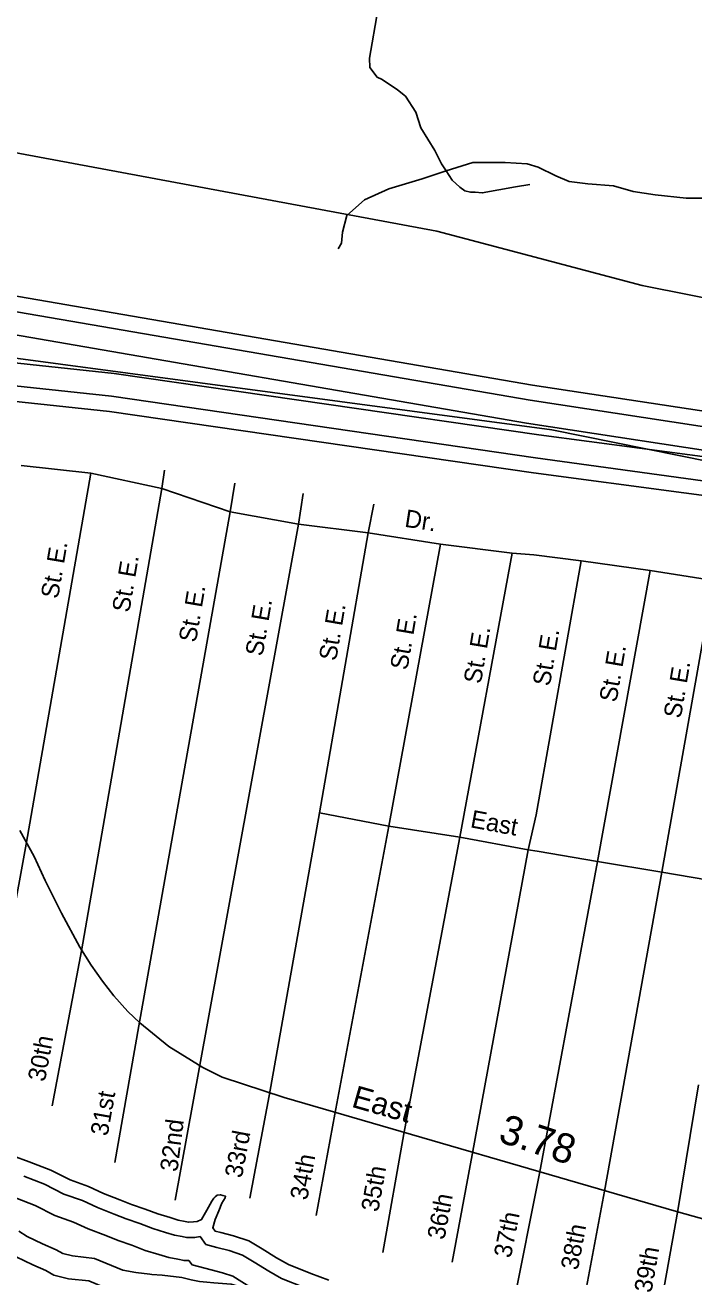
# Model space of a CAD drawing. Extents: x 2104537 to 2336408, y 34176 to 229611.
# Drawn here: x 2263405 to 2266251, y 60977 to 66301 of the extents above; entities that cross this region are included whole.
import ezdxf

# ---------------------------------------------------------------- set-up
doc = ezdxf.new("R2010")
doc.units = 0
for name, color, linetype in [('Exist Boundary Political City Limit New', 7, 'Continuous'), ('Exist Hydrographic Buffer Line', 7, 'Continuous'), ('Exist Hydrographic Creek Single Shore', 7, 'Continuous'), ('Exist Hydrographic Misc Water Feature', 7, 'Continuous'), ('Exist Road Non-System Type 51', 7, 'Continuous'), ('Exist Road Non-System Type 51 Label', 7, 'Continuous'), ('Exist Road Secondary Mileage Hundredths English Label', 7, 'Continuous'), ('Exist Road Secondary Type 51 Attributed', 7, 'Continuous'), ('Exist Road Secondary Type 51 Label', 7, 'Continuous'), ('Map Preparation Boundary City Limit Buffer Line', 7, 'Continuous')]:
    doc.layers.add(name, color=color, linetype=linetype)

msp = doc.modelspace()

# ---------------------------------------------------------------- linework, layer by layer
at = {"layer": 'Exist Boundary Political City Limit New'}
for points in [[(2261155.2, 65179), (2265646, 64580.4), (2268473.8, 64008.9)], [(2268473.8, 64008.9), (2265646, 64580.4), (2261155.2, 65179)]]:
    msp.add_lwpolyline(points, dxfattribs=at)
at = {"layer": 'Exist Hydrographic Buffer Line'}
for points in [[(2255071.6, 65820.7), (2257112.6, 65587.7), (2259297, 65299.8), (2263784.2, 64819.9), (2265590.2, 64558.7)], [(2254460.6, 65791.3), (2257100.6, 65490), (2259285.4, 65202.1), (2263771.9, 64722.2), (2265576.7, 64461.2)], [(2265554, 64705.4), (2263284.2, 65096.4), (2262877.2, 65133.6)], [(2265538.2, 64608.3), (2263271.3, 64998.7), (2262867.5, 65035.6)], [(2269204.9, 64198.1), (2266518.3, 64558.8), (2265554, 64705.4)], [(2269223.9, 64096.3), (2266504.4, 64461.3), (2265538.2, 64608.3)], [(2266661.9, 64417.2), (2265590.2, 64558.7)], [(2266929, 64274.2), (2265576.7, 64461.2)], [(2263399.4, 61405.4), (2263487.5, 61370.7), (2263570.4, 61329.2), (2263649, 61301.2), (2263712.4, 61271.4), (2263783.9, 61244.1), (2263835.1, 61223.7), (2263893.2, 61203.8), (2263948.3, 61182.7), (2264002.4, 61166.2), (2264040.1, 61154.7), (2264072.9, 61148.6), (2264092.2, 61144.6), (2264101.8, 61144.4), (2264126.6, 61145.2), (2264150, 61148.1)], [(2263364.7, 61313.3), (2263447.4, 61280.7), (2263531.7, 61238.5), (2263611.5, 61210.1), (2263673.9, 61180.8), (2263748.2, 61152.4), (2263800.9, 61131.4), (2263859.6, 61111.3), (2263916.4, 61089.5), (2263973.6, 61072.1), (2264016.7, 61058.9), (2264054.1, 61052), (2264081.2, 61046.4), (2264101.9, 61046)], [(2263377.9, 61171.2), (2263413.7, 61149.1), (2263478.8, 61117.8), (2263537.6, 61092.6), (2263565.1, 61076.3), (2263606.8, 61066.4), (2263700.4, 61055.8), (2263821.2, 61005.6), (2263875.6, 60995.9), (2263935.2, 60988.1), (2263943.5, 60987.5)], [(2264150, 61148.1), (2264174.2, 61114.1), (2264221.1, 61102.3), (2264272.6, 61088.7), (2264329.8, 61069.8), (2264379.1, 61039.8), (2264441.6, 61001.5), (2264496.5, 60969.8), (2264597.2, 60930), (2264671.3, 60901.9), (2264781.6, 60850.5), (2264890.5, 60819.2), (2264936.6, 60806.3), (2264978.8, 60797.1), (2265033.9, 60789.3), (2265065, 60783.6), (2265115.6, 60771.9), (2265164.1, 60757.2), (2265222.9, 60736.8), (2265291.9, 60717.6), (2265344.7, 60704.9), (2265434.2, 60682.7), (2265517.9, 60660.9), (2265590.8, 60656.8)], [(2263334, 61082.7), (2263366.4, 61062.6), (2263438.1, 61028.2), (2263492.8, 61004.7), (2263527.8, 60983.9), (2263589.9, 60969.3), (2263675.5, 60959.6), (2263793.3, 60910.6), (2263860.6, 60898.6), (2263925.3, 60890.2), (2263935.8, 60889.4)], [(2264101.9, 61046), (2264115.1, 61027.6), (2264196.5, 61007), (2264244.6, 60994.3), (2264288.2, 60979.9), (2264327.8, 60955.8), (2264391.3, 60916.9), (2264411.1, 60905.5)], [(2263943.5, 60987.5), (2263988.5, 60983.8), (2264071.7, 60974.4), (2264111, 60964.7), (2264147.3, 60957.1), (2264178, 60954.1), (2264208.5, 60952), (2264282.2, 60946.2), (2264350, 60926.4), (2264411.1, 60905.5)]]:
    msp.add_lwpolyline(points, dxfattribs=at)
at = {"layer": 'Exist Hydrographic Creek Single Shore'}
for points in [[(2254453.1, 65726.1), (2257092.6, 65424.9), (2259277.6, 65136.9), (2263763.7, 64657.1), (2265567.8, 64396.2)], [(2265564.5, 64770.2), (2263292.7, 65161.5), (2262883.6, 65198.9)], [(2269225.7, 64261.6), (2266527.6, 64623.7), (2265564.5, 64770.2)], [(2269178.7, 63731.5), (2268909.7, 63728.4), (2268358.7, 63873.4), (2268058.7, 63879.2), (2267933.7, 63937.4), (2267624.6, 63959.7), (2267098.7, 64163.3), (2266847.7, 64227.2), (2265567.8, 64396.2)], [(2263282.4, 61517.1), (2263422.5, 61466.8), (2263514.3, 61430.6), (2263596.2, 61389.7), (2263674, 61362), (2263738.1, 61331.9), (2263807.8, 61305.3), (2263857.9, 61285.3), (2263915.6, 61265.5), (2263969.7, 61244.8), (2264021.5, 61229), (2264055.8, 61218.5), (2264085.5, 61213), (2264099.5, 61210.1), (2264101.5, 61210.1), (2264121.5, 61210.7), (2264137.7, 61212.7), (2264155.5, 61220.5), (2264177.6, 61260.4), (2264199.7, 61298.4), (2264207.8, 61312.4)], [(2264207.8, 61312.4), (2264213.8, 61317.8), (2264221.8, 61324.2), (2264236, 61326.6), (2264246.1, 61323.8), (2264257.8, 61320.3), (2264255.7, 61313.7), (2264241.8, 61290.4), (2264229.7, 61258.5), (2264213.6, 61220.4), (2264203.4, 61186.1), (2264213.6, 61171.8), (2264237.5, 61165.8), (2264291.3, 61151.6), (2264357.5, 61129.7), (2264413.3, 61095.8), (2264475.2, 61057.9), (2264525.1, 61029.1), (2264620.9, 60991.1), (2264696.7, 60962.5)]]:
    msp.add_lwpolyline(points, dxfattribs=at)
at = {"layer": 'Exist Hydrographic Misc Water Feature'}
for points in [[(2265548.7, 65321.5), (2265156.6, 65424.2), (2262269.7, 65961.9)], [(2269721.7, 64195), (2269811.7, 64370.4), (2269810.7, 64521.3), (2269768.7, 64587.7), (2269651.8, 64629.4), (2268833.6, 64727.1), (2266865.8, 65027.3), (2266030.8, 65194.2), (2265548.7, 65321.5)]]:
    msp.add_lwpolyline(points, dxfattribs=at)
at = {"layer": 'Exist Road Non-System Type 51'}
for p, q in [((2263388.5, 64427.4), (2263684.4, 64395.8)), ((2263684.4, 64395.8), (2263409.4, 62818)), ((2263684.4, 64395.8), (2263986.9, 64330.3)), ((2263986.9, 64330.3), (2263998.3, 64408.5)), ((2263645.1, 62364), (2263986.9, 64330.3)), ((2263986.9, 64330.3), (2264277.6, 64230.6)), ((2264296.7, 64352.9), (2264277.6, 64230.6)), ((2264567.9, 64179.1), (2264588.8, 64309.2)), ((2264277.6, 64230.6), (2263889.5, 62044.1)), ((2264277.6, 64230.6), (2264567.9, 64179.1)), ((2264889.4, 64263.8), (2264864.4, 64141.6)), ((2264145.2, 61862.4), (2264567.9, 64179.1)), ((2264567.9, 64179.1), (2264864.4, 64141.6)), ((2264864.4, 64141.6), (2264658.2, 62950.1)), ((2264864.4, 64141.6), (2265172.5, 64094)), ((2264952.3, 62894.6), (2265172.5, 64094)), ((2265172.5, 64094), (2265476.8, 64054.7)), ((2265254.8, 62847.2), (2265476.8, 64054.7)), ((2266064.9, 63981.4), (2265771.4, 64023.1)), ((2265841, 62744.1), (2266064.9, 63981.4)), ((2266334.1, 63938.5), (2266064.9, 63981.4)), ((2266114.1, 62698.8), (2266334.1, 63938.5)), ((2264658.2, 62950.1), (2264443.8, 61746.7)), ((2264952.3, 62894.6), (2264658.2, 62950.1)), ((2264722.4, 61668.9), (2264952.3, 62894.6)), ((2265254.8, 62847.2), (2264952.3, 62894.6)), ((2265254.8, 62847.2), (2265017.1, 61585.5)), ((2265545.1, 62793.4), (2265254.8, 62847.2)), ((2263409.4, 62818), (2263346.2, 62467.5)), ((2265307.6, 61495.9), (2265545.1, 62793.4)), ((2265594.4, 61416.3), (2265841, 62744.1)), ((2265841, 62744.1), (2266114.1, 62698.8)), ((2266114.1, 62698.8), (2265870.2, 61341.8)), ((2266114.1, 62698.8), (2266417.2, 62647.1)), ((2263520.5, 61705.1), (2263645.1, 62364)), ((2263889.5, 62044.1), (2263786.5, 61463.5)), ((2264043.6, 61303.7), (2264145.2, 61862.4)), ((2266270.6, 61794), (2266182.6, 61259.7)), ((2264443.8, 61746.7), (2264361.6, 61312)), ((2264644, 61238.4), (2264722.4, 61668.9)), ((2265017.1, 61585.5), (2264927.3, 61080.7)), ((2265307.6, 61495.9), (2265221.4, 61039.3)), ((2265477.3, 60831.4), (2265594.4, 61416.3)), ((2266090.6, 60743.5), (2266182.6, 61259.7))]:
    msp.add_line(p, q, dxfattribs=at)
for points in [[(2264852.7, 66518.8), (2264879, 66491), (2264901.3, 66439.1), (2264906.1, 66365.2), (2264869.7, 66160.9), (2264871.9, 66121.1), (2264902.3, 66079.2), (2264924.4, 66069.6), (2264988.8, 66026.1), (2265023.1, 65998.2), (2265067.7, 65930.7), (2265088.1, 65864.7), (2265148.9, 65767.5), (2265177.3, 65711.5), (2265197, 65680.8)], [(2266669.4, 65579.4), (2266622.7, 65574.9), (2266491, 65560.8), (2266368.7, 65565.5), (2266218.2, 65565.5), (2266086.6, 65579.6), (2265992.5, 65593.7), (2265907.9, 65617.2), (2265799.7, 65626.7), (2265719.8, 65636.1), (2265663.3, 65659.6), (2265588.1, 65697.2), (2265541, 65711.4), (2265447, 65716.1), (2265310.6, 65716.1), (2265197, 65680.8)], [(2265197, 65680.8), (2265193, 65679.6), (2265094.3, 65646.7), (2264953.2, 65604.3), (2264849.7, 65557.3), (2264774.5, 65491.4), (2264755.7, 65420.8), (2264751, 65373.7), (2264736.9, 65350.2)], [(2265197, 65680.8), (2265221.9, 65642), (2265254.1, 65612.2), (2265276.1, 65596.4), (2265300.3, 65590.7), (2265320.3, 65591), (2265350.4, 65587.1), (2265490.9, 65612.6), (2265552, 65623.7)], [(2265476.8, 64054.7), (2265569.6, 64048.6), (2265771.4, 64023.1)], [(2265771.4, 64023.1), (2265580.1, 62942.9), (2265545.1, 62793.4)], [(2265841, 62744.1), (2265583.1, 62787.7), (2265545.1, 62793.4)], [(2265798.4, 60933.1), (2265794.1, 60933.2), (2265870.2, 61341.8)]]:
    msp.add_lwpolyline(points, dxfattribs=at)
at = {"layer": 'Exist Road Secondary Type 51 Attributed'}
msp.add_lwpolyline([(2263381.8, 62876.1), (2263442.9, 62765.5), (2263490.5, 62663.3), (2263560.2, 62523.9), (2263638.4, 62379.3), (2263686, 62302.8), (2263733.6, 62234.8), (2263782.9, 62171.9), (2263842.4, 62105.5), (2263893.4, 62057.9), (2264016, 61957.4), (2264160.5, 61867.3), (2264243.7, 61826.5), (2264507.2, 61739.7), (2266176.5, 61255.1), (2266713.6, 61105.2)], dxfattribs=at)
at = {"layer": 'Map Preparation Boundary City Limit Buffer Line'}
for points in [[(2261155.2, 65179), (2265646, 64580.4), (2268473.8, 64008.9)], [(2268473.8, 64008.9), (2265646, 64580.4), (2261155.2, 65179)]]:
    msp.add_lwpolyline(points, dxfattribs=at)

# ---------------------------------------------------------------- texts
at = {"layer": 'Exist Road Non-System Type 51 Label'}
for s, rotation, p in [('Dr.', 351.2219, (2265016.7, 64167.8)), ('St. E.', 80.3553, (2263545, 63858.6)), ('St. E.', 80.3553, (2263848.2, 63799.9)), ('St. E.', 80.3553, (2264131.8, 63672.6)), ('St. E.', 80.3553, (2264415.3, 63613.9)), ('St. E.', 80.3553, (2264728.3, 63594.3)), ('St. E.', 80.3553, (2265031.4, 63555.2)), ('St. E.', 80.3553, (2265344.3, 63496.5)), ('St. E.', 80.3553, (2265637.7, 63486.7)), ('St. E.', 80.3553, (2265921.3, 63418.2)), ('St. E.', 80.3553, (2266195.1, 63349.6)), ('East', 349.5004, (2265296.1, 62889.6)), ('30th', 79.2995, (2263489.2, 61804.2)), ('31st', 79.9408, (2263756, 61573.3)), ('32nd', 82.9219, (2264053.1, 61421.7)), ('33rd', 79.2982, (2264327.1, 61394.3)), ('34th', 79.6706, (2264605.2, 61300.2)), ('35th', 79.9198, (2264907.5, 61250.4)), ('36th', 79.3115, (2265188.9, 61132)), ('37th', 78.6716, (2265471.7, 61054.2)), ('38th', 79.4528, (2265757, 61002.7)), ('39th', 79.9034, (2266069.7, 60906.4))]:
    msp.add_text(s, height=75, rotation=rotation, dxfattribs=at).set_placement(p)
at = {"layer": 'Exist Road Secondary Mileage Hundredths English Label'}
msp.add_text('3.78', height=125, rotation=341.7796, dxfattribs=at).set_placement((2265413.1, 61553.5))
at = {"layer": 'Exist Road Secondary Type 51 Label'}
msp.add_text('East', height=95, rotation=344.1946, dxfattribs=at).set_placement((2264789.7, 61701))

doc.saveas('drawing.dxf')
